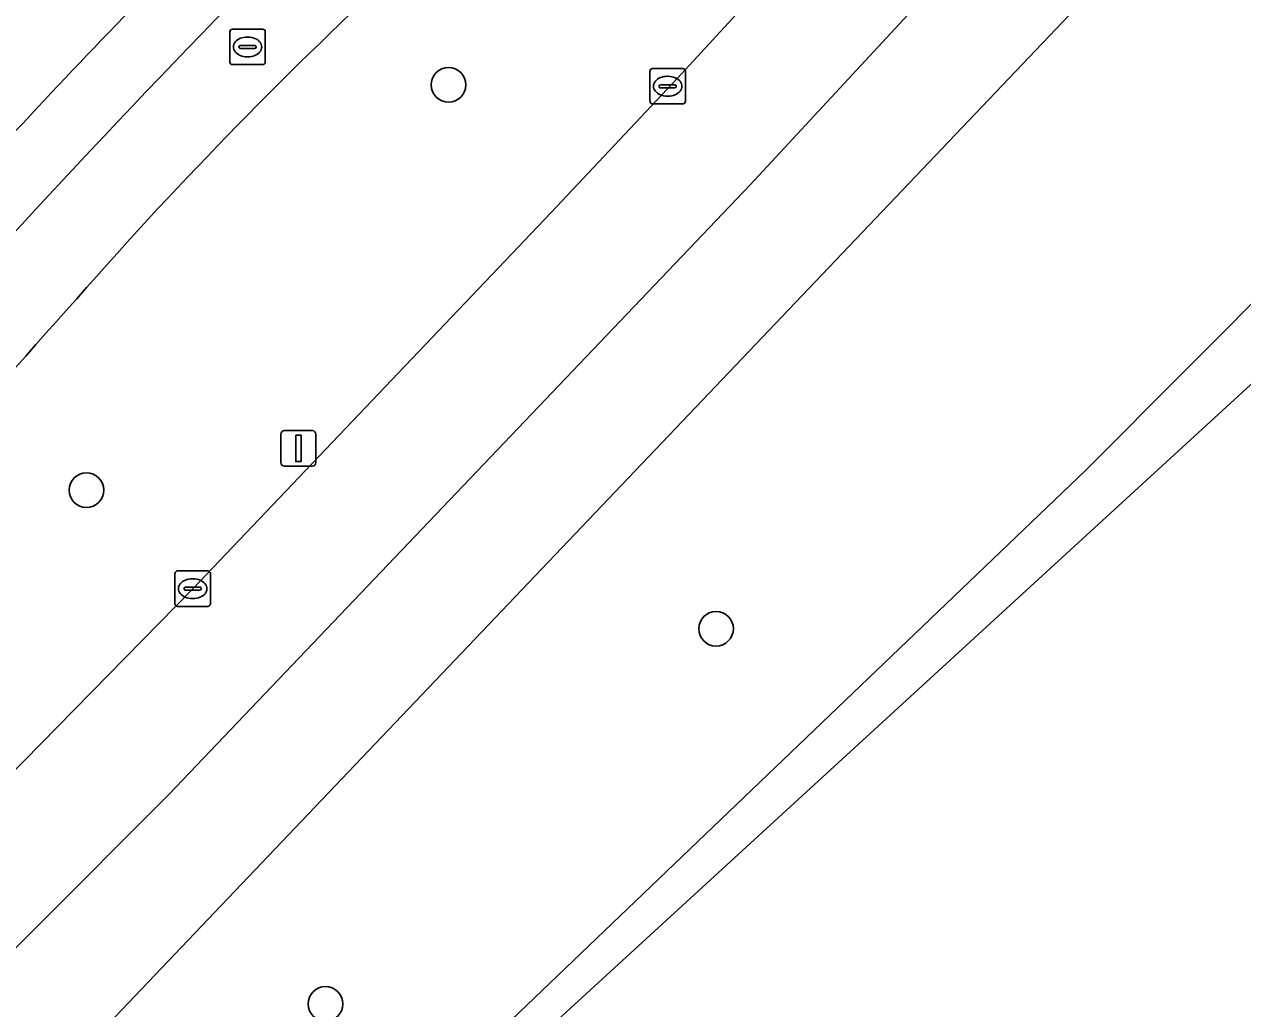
# Model space of a CAD drawing. Extents: x 159039 to 160102, y 381214 to 382524.
# Drawn here: x 159495.04 to 159529.44, y 381527.19 to 381554.98 of the extents above; entities that cross this region are included whole.
import ezdxf

# ---------------------------------------------------------------- set-up
doc = ezdxf.new("R2010")
doc.units = 0
for name, color, linetype in [('IMGEO_Berm_groen', 7, 'Continuous'), ('IMGEO_Boom', 7, 'Continuous'), ('IMGEO_Fietspad_gesloten', 7, 'Continuous'), ('IMGEO_Groenvoorziening', 7, 'Continuous'), ('IMGEO_Kolk', 7, 'Continuous'), ('IMGEO_Lichtmast', 7, 'Continuous'), ('IMGEO_Rijbaan_regionaal_gesloten', 7, 'Continuous'), ('IMGEO_Rioolput', 7, 'Continuous'), ('IMGEO_Voetpad_open', 7, 'Continuous')]:
    doc.layers.add(name, color=color, linetype=linetype)

msp = doc.modelspace()

# ---------------------------------------------------------------- linework, layer by layer
at = {"layer": 'IMGEO_Berm_groen'}
for points in [[(159395.563, 381443.073), (159404.558, 381450.901), (159414.042, 381459.154), (159434.773, 381477.467), (159442.492, 381484.426), (159465.201, 381505.256), (159482.267, 381521.51), (159492.644, 381531.758), (159499.797, 381539.047), (159509.914, 381549.667), (159513.487, 381553.459), (159524.318, 381565.22), (159524.392, 381565.298)], [(159529.443, 381560.38), (159495.714, 381524.98), (159488.86, 381518.149), (159474.06, 381504.012), (159461.511, 381492.336), (159448.426, 381480.359), (159432.909, 381466.414), (159416.317, 381451.803), (159409.309, 381445.71), (159404.195, 381441.263), (159306.514, 381357.491)], [(159436.893, 381461.755), (159455.885, 381478.555), (159472.78, 381493.666), (159490.066, 381509.393), (159507.251, 381525.399), (159525.014, 381542.388), (159536.368, 381553.774)]]:
    msp.add_lwpolyline(points, dxfattribs=at)
for centre, radius, start, end in [((159594.649, 381460.543), 130.944, 131.50216, 137.22789), ((159807.274, 381269.803), 416.575, 137.82976, 141.62035)]:
    msp.add_arc(centre, radius, start, end, dxfattribs=at)
at = {"layer": 'IMGEO_Boom'}
for centre in [(159507.021, 381553.267), (159496.796, 381541.828), (159514.574, 381537.916), (159503.545, 381527.325)]:
    msp.add_circle(centre, 0.489, dxfattribs=at)
at = {"layer": 'IMGEO_Fietspad_gesloten'}
for centre, radius, start, end in [((159594.649, 381460.543), 130.944, 131.50216, 137.22789), ((159714.564, 381347.031), 298.57, 135.70827, 142.7), ((159807.274, 381269.803), 416.575, 137.82976, 141.62035)]:
    msp.add_arc(centre, radius, start, end, dxfattribs=at)
at = {"layer": 'IMGEO_Groenvoorziening'}
msp.add_lwpolyline([(159497.62, 381554.946), (159498.193, 381555.541), (159494.82, 381558.774), (159479.629, 381542.092), (159483.291, 381538.599), (159485.281, 381541.046)], dxfattribs=at)
msp.add_arc((159642.548, 381414.797), 201.608, 135.96039, 138.61737, dxfattribs=at)
at = {"layer": 'IMGEO_Kolk'}
for p, q in [((159512.709, 381552.804), (159512.709, 381553.656)), ((159512.784, 381553.73), (159513.636, 381553.73)), ((159513.197, 381553.51), (159513.222, 381553.51)), ((159513.71, 381553.656), (159513.71, 381552.804)), ((159512.968, 381553.224), (159512.968, 381553.236)), ((159513.406, 381553.187), (159513.008, 381553.187)), ((159513.011, 381553.273), (159513.409, 381553.273)), ((159513.452, 381553.236), (159513.452, 381553.224)), ((159513.22, 381552.95), (159513.195, 381552.95)), ((159513.636, 381552.73), (159512.784, 381552.73)), ((159499.296, 381538.621), (159499.296, 381539.473)), ((159499.371, 381539.547), (159500.223, 381539.547)), ((159500.297, 381539.473), (159500.297, 381538.621)), ((159499.555, 381539.041), (159499.555, 381539.053)), ((159499.598, 381539.09), (159499.996, 381539.09)), ((159499.784, 381539.327), (159499.809, 381539.327)), ((159500.039, 381539.053), (159500.039, 381539.041)), ((159499.993, 381539.004), (159499.595, 381539.004)), ((159499.807, 381538.767), (159499.782, 381538.767)), ((159500.223, 381538.547), (159499.371, 381538.547))]:
    msp.add_line(p, q, dxfattribs=at)
for points in [[(159512.709, 381552.804), (159512.709, 381553.656)], [(159512.784, 381553.73), (159513.636, 381553.73)], [(159513.71, 381553.656), (159513.71, 381552.804)], [(159513.636, 381552.73), (159512.784, 381552.73)], [(159499.296, 381538.621), (159499.296, 381539.473)], [(159499.371, 381539.547), (159500.223, 381539.547)], [(159500.297, 381539.473), (159500.297, 381538.621)], [(159500.223, 381538.547), (159499.371, 381538.547)]]:
    msp.add_lwpolyline(points, dxfattribs=at)
for centre, radius, start, end in [((159512.786, 381553.654), 0.0765, 91.552, 178.448), ((159512.786, 381553.654), 0.0765, 91.552, 178.448), ((159513.634, 381553.654), 0.0765, 1.552, 88.448), ((159513.634, 381553.654), 0.0765, 1.552, 88.448), ((159513.008, 381553.233), 0.0403, 85.8775, 175.7526), ((159513.005, 381553.223), 0.0366, 178.938, 274.7102), ((159513.409, 381553.23), 0.043, 264.8664, 352.4533), ((159513.413, 381553.235), 0.0386, 1.7309, 96.639), ((159512.786, 381552.806), 0.0765, 181.552, 268.448), ((159512.786, 381552.806), 0.0765, 181.552, 268.448), ((159513.634, 381552.806), 0.0765, 271.552, 358.448), ((159513.634, 381552.806), 0.0765, 271.552, 358.448), ((159499.373, 381539.471), 0.0765, 91.552, 178.448), ((159499.373, 381539.471), 0.0765, 91.552, 178.448), ((159500.221, 381539.471), 0.0765, 1.552, 88.448), ((159500.221, 381539.471), 0.0765, 1.552, 88.448), ((159499.595, 381539.05), 0.0403, 85.8775, 175.7526), ((159499.592, 381539.04), 0.0366, 178.938, 274.7102), ((159499.996, 381539.047), 0.043, 264.8664, 352.4533), ((159500, 381539.052), 0.0386, 1.7309, 96.639), ((159499.373, 381538.623), 0.0765, 181.552, 268.448), ((159499.373, 381538.623), 0.0765, 181.552, 268.448), ((159500.221, 381538.623), 0.0765, 271.552, 358.448), ((159500.221, 381538.623), 0.0765, 271.552, 358.448)]:
    msp.add_arc(centre, radius, start, end, dxfattribs=at)
for centre, major_axis, ratio, start_param, end_param in [((159513.196, 381553.23), (-0.387, 0.002), 0.722429, 4.712389, 7.853982), ((159513.221, 381553.23), (-0.39, 0.002), 0.717154, 1.570796, 4.712389), ((159499.783, 381539.047), (-0.387, 0.002), 0.722429, 4.712389, 7.853982), ((159499.808, 381539.047), (-0.39, 0.002), 0.717154, 1.570796, 4.712389)]:
    msp.add_ellipse(centre, major_axis=major_axis, ratio=ratio, start_param=start_param, end_param=end_param, dxfattribs=at)
at = {"layer": 'IMGEO_Lichtmast'}
for p, q in [((159502.286, 381542.608), (159502.286, 381543.408)), ((159502.286, 381543.408), (159502.286, 381542.608)), ((159502.386, 381543.508), (159503.176, 381543.508)), ((159503.176, 381543.508), (159502.386, 381543.508)), ((159503.276, 381543.408), (159503.276, 381542.608)), ((159503.276, 381542.608), (159503.276, 381543.408)), ((159503.176, 381542.508), (159502.386, 381542.508)), ((159502.386, 381542.508), (159503.176, 381542.508))]:
    msp.add_line(p, q, dxfattribs=at)
msp.add_lwpolyline([(159502.706, 381543.383), (159502.856, 381543.383), (159502.856, 381542.633), (159502.706, 381542.633), (159502.706, 381543.383)], dxfattribs=at)
for centre, start, end in [((159502.386, 381543.408), 90, 180), ((159502.386, 381543.408), 90, 180), ((159503.176, 381543.408), 0, 90), ((159503.176, 381543.408), 360, 90), ((159502.386, 381542.608), 180, 270), ((159502.386, 381542.608), 180, 270), ((159503.176, 381542.608), 270, 0), ((159503.176, 381542.608), 270, 0)]:
    msp.add_arc(centre, 0.1, start, end, dxfattribs=at)
at = {"layer": 'IMGEO_Rijbaan_regionaal_gesloten'}
for points in [[(159383.498, 381428.039), (159401.924, 381443.755), (159413.428, 381453.788), (159429.207, 381467.675), (159453.123, 381489.287), (159476.095, 381510.615), (159487.725, 381521.828), (159499.136, 381533.249), (159515.536, 381550.447), (159526.975, 381562.783), (159524.392, 381565.298), (159524.318, 381565.22), (159513.487, 381553.459), (159509.914, 381549.667), (159499.797, 381539.047), (159492.644, 381531.758), (159482.267, 381521.51), (159465.201, 381505.256), (159442.492, 381484.426), (159434.773, 381477.467), (159414.042, 381459.154), (159404.558, 381450.901), (159395.563, 381443.073), (159354.89, 381408.246)], [(159306.514, 381357.491), (159404.195, 381441.263), (159409.309, 381445.71), (159416.317, 381451.803), (159432.909, 381466.414), (159448.426, 381480.359), (159461.511, 381492.336), (159474.06, 381504.012), (159488.86, 381518.149), (159495.714, 381524.98), (159529.443, 381560.38), (159526.975, 381562.783), (159515.536, 381550.447), (159499.136, 381533.249), (159487.725, 381521.828), (159476.095, 381510.615), (159453.123, 381489.287), (159429.207, 381467.675), (159413.428, 381453.788), (159401.924, 381443.755), (159383.498, 381428.039)]]:
    msp.add_lwpolyline(points, dxfattribs=at)
msp.add_lwpolyline([(159228.975, 381280.421), (159306.518, 381346.877), (159416.77, 381441.367), (159489.887, 381508.356), (159537.905, 381552.349), (159536.368, 381553.774), (159525.014, 381542.388), (159507.251, 381525.399), (159490.066, 381509.393), (159472.78, 381493.666), (159455.885, 381478.555), (159436.893, 381461.755), (159418.54, 381445.713), (159413.374, 381441.268), (159355.053, 381391.082), (159310.488, 381352.927), (159307.398, 381350.309), (159303.986, 381347.368), (159283.05, 381329.34), (159260.576, 381309.867), (159249.066, 381300.002), (159229.476, 381283.439), (159228.183, 381282.334)], close=True, dxfattribs=at)
at = {"layer": 'IMGEO_Rioolput'}
for p, q in [((159500.845, 381553.913), (159500.845, 381554.765)), ((159500.92, 381554.839), (159501.772, 381554.839)), ((159501.333, 381554.619), (159501.358, 381554.619)), ((159501.846, 381554.765), (159501.846, 381553.913)), ((159501.104, 381554.333), (159501.104, 381554.345)), ((159501.542, 381554.296), (159501.144, 381554.296)), ((159501.147, 381554.382), (159501.545, 381554.382)), ((159501.588, 381554.345), (159501.588, 381554.333)), ((159501.772, 381553.839), (159500.92, 381553.839)), ((159501.356, 381554.059), (159501.331, 381554.059))]:
    msp.add_line(p, q, dxfattribs=at)
for points in [[(159500.845, 381553.913), (159500.845, 381554.765)], [(159500.92, 381554.839), (159501.772, 381554.839)], [(159501.846, 381554.765), (159501.846, 381553.913)], [(159501.772, 381553.839), (159500.92, 381553.839)]]:
    msp.add_lwpolyline(points, dxfattribs=at)
for centre, radius, start, end in [((159500.922, 381554.763), 0.0765, 91.552, 178.448), ((159500.922, 381554.763), 0.0765, 91.552, 178.448), ((159501.77, 381554.763), 0.0765, 1.552, 88.448), ((159501.77, 381554.763), 0.0765, 1.552, 88.448), ((159501.144, 381554.342), 0.0403, 85.8775, 175.7526), ((159501.141, 381554.332), 0.0366, 178.938, 274.7102), ((159501.545, 381554.339), 0.043, 264.8664, 352.4533), ((159501.549, 381554.344), 0.0386, 1.7309, 96.639), ((159500.922, 381553.915), 0.0765, 181.552, 268.448), ((159500.922, 381553.915), 0.0765, 181.552, 268.448), ((159501.77, 381553.915), 0.0765, 271.552, 358.448), ((159501.77, 381553.915), 0.0765, 271.552, 358.448)]:
    msp.add_arc(centre, radius, start, end, dxfattribs=at)
for centre, major_axis, ratio, start_param, end_param in [((159501.332, 381554.339), (-0.387, 0.002), 0.722429, 4.712389, 7.853982), ((159501.357, 381554.339), (-0.39, 0.002), 0.717154, 1.570796, 4.712389)]:
    msp.add_ellipse(centre, major_axis=major_axis, ratio=ratio, start_param=start_param, end_param=end_param, dxfattribs=at)
at = {"layer": 'IMGEO_Voetpad_open'}
msp.add_lwpolyline([(159500.3, 381557.71), (159499.649, 381557.039), (159498.193, 381555.541), (159497.62, 381554.946)], dxfattribs=at)
for centre, radius, start, end in [((159714.564, 381347.031), 298.57, 135.70827, 142.7), ((159642.548, 381414.797), 201.608, 135.96039, 138.61737)]:
    msp.add_arc(centre, radius, start, end, dxfattribs=at)

doc.saveas('drawing.dxf')
